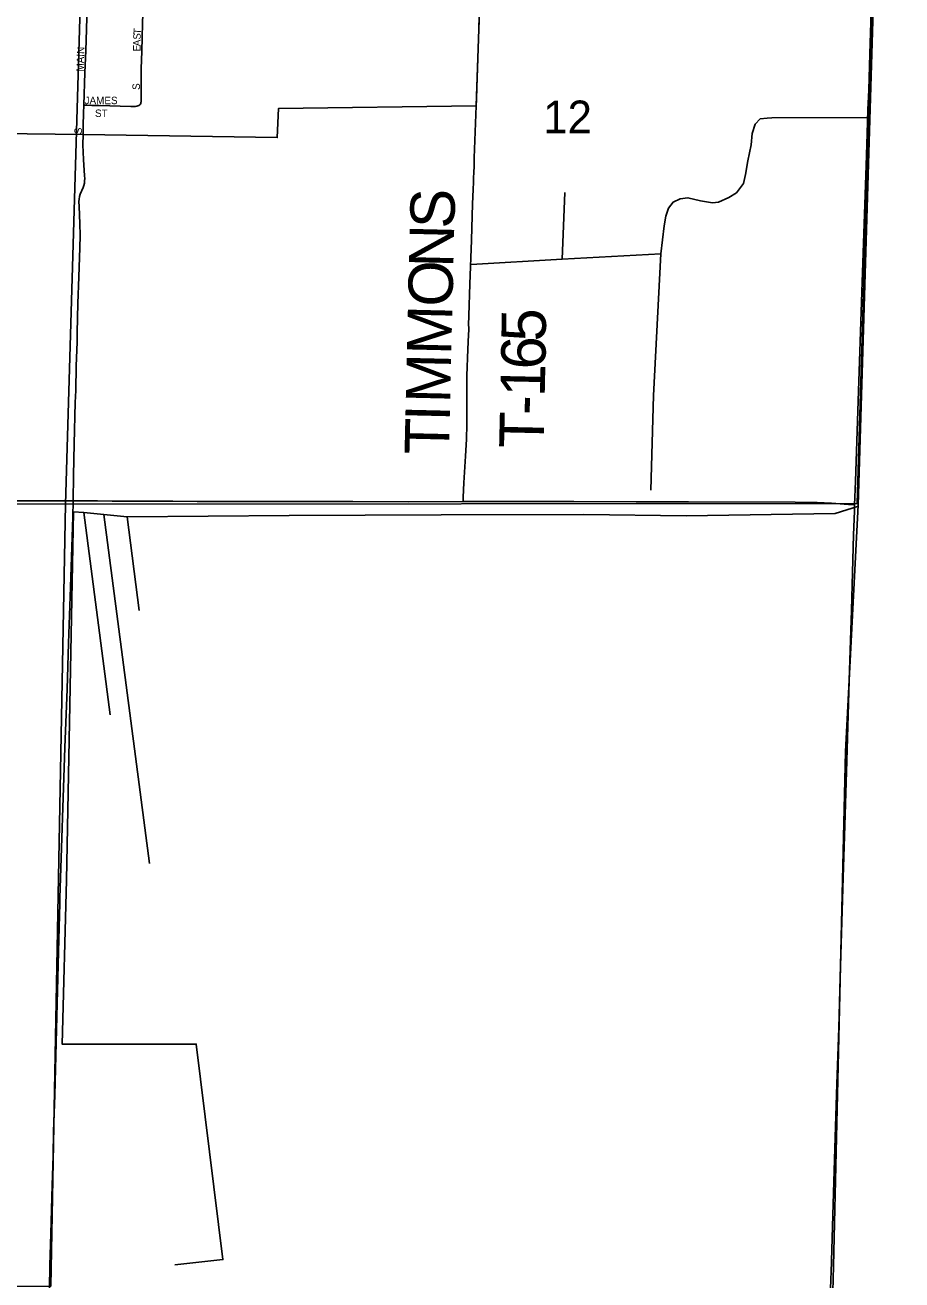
# Model space of a CAD drawing. Extents: x 1443599 to 1910620, y 1028088 to 1361369.
# Drawn here: x 1710540 to 1716462, y 1202642 to 1211112 of the extents above; entities that cross this region are included whole.
import ezdxf

# ---------------------------------------------------------------- set-up
doc = ezdxf.new("R2010")
doc.units = 0
for name, color, linetype in [('GM_X_Adjacent_County', 7, 'Continuous'), ('GM_X_City_Street', 7, 'Continuous'), ('GM_X_City_Street_Text', 7, 'Continuous'), ('GM_X_Corporation', 7, 'Continuous'), ('GM_X_County', 7, 'Continuous'), ('GM_X_Minor_River', 7, 'Continuous'), ('GM_X_Section', 7, 'Continuous'), ('GM_X_Section_Text', 7, 'Continuous'), ('GM_X_Township', 7, 'Continuous'), ('GM_X_Township_Road', 7, 'Continuous'), ('GM_X_Township_Road_Text', 7, 'Continuous'), ('GM_X_US_Route', 7, 'Continuous')]:
    doc.layers.add(name, color=color, linetype=linetype)

msp = doc.modelspace()

# ---------------------------------------------------------------- linework, layer by layer
at = {"layer": 'GM_X_Adjacent_County'}
msp.add_lwpolyline([(1718285.5, 1186686.6), (1715459.3, 1186692.7), (1715658.5, 1191058.3), (1715676.1, 1191569.6), (1715690.1, 1191982.7), (1715691.7, 1192031.3), (1715700.2, 1192279.4), (1715713.3, 1192666.5), (1715724.6, 1192999.4), (1715733.6, 1193264.1), (1715868.7, 1197244.3), (1715870.8, 1197331.2), (1715994.7, 1202563.4), (1715998.8, 1202733.7), (1716081.3, 1206208.2), (1716166.4, 1207870.8), (1716327.6, 1213223.7)], dxfattribs=at)
at = {"layer": 'GM_X_City_Street'}
for points in [[(1710936.6, 1210570.3), (1710944.6, 1210792.6), (1710950.9, 1210938.5), (1710954.8, 1211083.6), (1710956.8, 1211163.7), (1710957.7, 1211200.3)], [(1711316, 1210574.1), (1711319, 1210578.4), (1711321.2, 1210584.1), (1711322.9, 1210589.3), (1711323.8, 1210594.5), (1711324.7, 1210605.8), (1711324.4, 1210769.2), (1711324.9, 1210817.6), (1711328.5, 1210936.9), (1711331.2, 1211029.1), (1711334, 1211123.6), (1711335.6, 1211188.9)], [(1710931.6, 1210372.4), (1710932, 1210434.7), (1710934.6, 1210516.3), (1710936.6, 1210570.3)], [(1710936.6, 1210570.3), (1710955.5, 1210570.2), (1710991.4, 1210570.1), (1711007.6, 1210569.9), (1711040.3, 1210569.1), (1711254.4, 1210562), (1711287.2, 1210563), (1711295.6, 1210564.1), (1711302.3, 1210566), (1711309.5, 1210569.3), (1711316, 1210574.1)]]:
    msp.add_lwpolyline(points, dxfattribs=at)
at = {"layer": 'GM_X_Corporation'}
msp.add_lwpolyline([(1713631, 1211859.8), (1713587.7, 1210566.1), (1712252.4, 1210549.5), (1712243.5, 1210353), (1710931.6, 1210372.4), (1709610, 1210389.8), (1708978.4, 1210387.1), (1708978.9, 1210560.8), (1708553.7, 1210558.7), (1708299.9, 1210557.5), (1708306.2, 1210782.6), (1709002.5, 1211397.3)], dxfattribs=at)
at = {"layer": 'GM_X_County'}
msp.add_lwpolyline([(1716327.6, 1213223.7), (1716166.4, 1207870.8), (1716081.3, 1206208.2), (1715998.8, 1202733.7), (1715994.7, 1202563.4), (1715870.8, 1197331.2), (1715868.7, 1197244.3), (1715733.6, 1193264.1), (1715724.6, 1192999.4), (1715713.3, 1192666.5), (1715700.2, 1192279.4), (1715691.7, 1192031.3), (1715690.1, 1191982.7), (1715676.1, 1191569.6), (1715658.5, 1191058.3), (1715459.3, 1186692.7), (1715395.1, 1185244), (1715330.2, 1181501.1), (1715326.5, 1181390.2), (1715278, 1178840.2), (1715219.2, 1176095.8), (1715162.8, 1173520.5), (1715160.9, 1173451.5), (1715128.3, 1172002.3)], dxfattribs=at)
at = {"layer": 'GM_X_Minor_River'}
for points in [[(1716248.7, 1210486.9), (1715582.8, 1210485.2), (1715552, 1210484.3), (1715504.5, 1210478.4), (1715471.9, 1210442.8), (1715451.3, 1210380.6), (1715443.6, 1210302.9), (1715421.9, 1210195), (1715406.4, 1210103), (1715391.4, 1210043.1), (1715344.3, 1209979.7), (1715293.7, 1209948.4), (1715223, 1209917.5), (1715182.8, 1209912.1), (1715102.8, 1209925.4), (1715016.9, 1209946.8), (1714964.6, 1209939.6), (1714916.1, 1209916.2), (1714885.4, 1209876.6), (1714866.5, 1209822.8), (1714855.5, 1209756.8), (1714834.5, 1209566.7), (1714783.3, 1208611.3), (1714765.3, 1207972.1)], [(1714168.1, 1209531), (1714185.2, 1209981.8)], [(1714834.5, 1209566.7), (1714168.1, 1209531), (1713551.9, 1209496.6)], [(1716169.4, 1207864), (1716012.1, 1207814.3), (1715005.2, 1207800), (1714313.5, 1207808.8), (1713350.9, 1207805.8), (1712324.1, 1207801.8), (1711229, 1207792.8), (1711072.8, 1207809.3), (1710936.7, 1207821.4), (1710866.6, 1207826.5), (1710819.5, 1205339.4), (1710790.1, 1204233.3), (1711696.6, 1204233.1), (1711876.3, 1202778.8), (1711550.9, 1202743.8)], [(1710936.7, 1207821.4), (1711115.8, 1206455.4)], [(1711072.8, 1207809.3), (1711380.8, 1205452.9)], [(1711229, 1207792.8), (1711311.3, 1207160)]]:
    msp.add_lwpolyline(points, dxfattribs=at)
at = {"layer": 'GM_X_Section'}
for points in [[(1705713.9, 1213136.8), (1710968.3, 1213142.5), (1710813.9, 1207877.7), (1705537.7, 1207892.2)], [(1710968.3, 1213142.5), (1716318.7, 1213181.1), (1716159.1, 1207882.4), (1710813.9, 1207877.7)], [(1705537.7, 1207892.2), (1710813.9, 1207877.7), (1710715.3, 1202600.3), (1705408.9, 1202593.2)]]:
    msp.add_lwpolyline(points, close=True, dxfattribs=at)
at = {"layer": 'GM_X_Township'}
msp.add_lwpolyline([(1716327.6, 1213223.7), (1716166.4, 1207870.8), (1716081.3, 1206208.2), (1715998.8, 1202733.7), (1715994.7, 1202563.4), (1715870.8, 1197331.2), (1715868.7, 1197244.3), (1715733.6, 1193264.1), (1715724.6, 1192999.4), (1715713.3, 1192666.5), (1715700.2, 1192279.4), (1715691.7, 1192031.3), (1715690.1, 1191982.7), (1715676.1, 1191569.6), (1715658.5, 1191058.3), (1715459.3, 1186692.7)], dxfattribs=at)
at = {"layer": 'GM_X_Township_Road'}
for points in [[(1713587.7, 1210566.1), (1713589.5, 1210609.7), (1713592, 1210690.8), (1713605, 1211083.7), (1713612.6, 1211345.6), (1713618.6, 1211443.4), (1713624, 1211541.6), (1713627.8, 1211656.3), (1713629.9, 1211721.8), (1713631, 1211859.8)], [(1713498.3, 1207895.3), (1713499.3, 1207924.4), (1713502.5, 1208022.7), (1713514.7, 1208202.2), (1713521, 1208317), (1713523.9, 1208415.4), (1713524.3, 1208481.1), (1713524.5, 1208595.8), (1713523.7, 1208694.4), (1713523.6, 1208743.4), (1713530.7, 1208923.5), (1713535.9, 1209021.8), (1713536.1, 1209055.1), (1713536.1, 1209069.4), (1713535.8, 1209085.6), (1713536.8, 1209151.1), (1713543, 1209364.1), (1713554.5, 1209659), (1713562.3, 1209904.8), (1713566.5, 1210002.8), (1713568.2, 1210051.9), (1713569.5, 1210088.5), (1713570.3, 1210110.7), (1713572.2, 1210166), (1713573.9, 1210215.1), (1713587.7, 1210566.1)], [(1710864.9, 1207900.4), (1710867.9, 1208071.9), (1710871.1, 1208285.3), (1710879.2, 1208564.2), (1710883.1, 1208646.1), (1710886.5, 1208810.1), (1710891.5, 1208973.2), (1710893.1, 1209036.5), (1710897.6, 1209232.4), (1710903.2, 1209412.6), (1710909.8, 1209609.2), (1710911.3, 1209691.1), (1710909.6, 1209772.8), (1710904.6, 1209887.4), (1710903.8, 1209920.5), (1710904.8, 1209937.3), (1710907.8, 1209954), (1710913.4, 1209970), (1710933, 1210014.9), (1710937.9, 1210030), (1710940.9, 1210045.6), (1710942.6, 1210061.3), (1710943.2, 1210077.2), (1710942.7, 1210093.2), (1710935.6, 1210205.4), (1710931.5, 1210304), (1710931.6, 1210372.4)], [(1709546.4, 1207901.9), (1709650.1, 1207901.3), (1709880, 1207901.7), (1710093.4, 1207902.1), (1710224.6, 1207901), (1710405.3, 1207900.1), (1710864.9, 1207900.4)], [(1710775.8, 1205218.6), (1710809.1, 1206234.7), (1710823.5, 1206628.3), (1710834.6, 1206939.9), (1710847.9, 1207317.2), (1710863, 1207792.9), (1710864.9, 1207900.4)], [(1710864.9, 1207900.4), (1710897.9, 1207900.4), (1711029.1, 1207899.8), (1711127.5, 1207898.5), (1711193.2, 1207898.1), (1711275.2, 1207898), (1711373.6, 1207898.3), (1711537.8, 1207897.4), (1711702, 1207896.5), (1711965.2, 1207896.1), (1712291.8, 1207896.3), (1712490, 1207895.2), (1712752.8, 1207895.8), (1713130.3, 1207894.8), (1713498.3, 1207895.3)], [(1713498.3, 1207895.3), (1713540.9, 1207895.3), (1714246.8, 1207895.8), (1714666.7, 1207894.7), (1715020.4, 1207893.8), (1715741, 1207891.1), (1715888.7, 1207889.4), (1715986.9, 1207885.2), (1716101.3, 1207876.3), (1716142.4, 1207873.1)], [(1710705.1, 1202583.8), (1710708.6, 1202740.2), (1710714.4, 1202953.3), (1710719, 1203117.4), (1710724.3, 1203281.4), (1710729.9, 1203478.2), (1710733.4, 1203642.3), (1710740.7, 1203888.4), (1710751.9, 1204331.4), (1710765.8, 1204856.5), (1710774.7, 1205184.7), (1710775.8, 1205218.6)]]:
    msp.add_lwpolyline(points, dxfattribs=at)
at = {"layer": 'GM_X_US_Route'}
msp.add_lwpolyline([(1715980.5, 1202580.7), (1715986.2, 1202761.5), (1715986.4, 1202767.1), (1715995.6, 1203078.7), (1716012.1, 1203603.6), (1716023.3, 1203964.4), (1716034.9, 1204341.6), (1716045, 1204686), (1716065.1, 1205358.4), (1716073.3, 1205637.3), (1716089.8, 1206145.7), (1716105.4, 1206687), (1716120.8, 1207162.6), (1716135.7, 1207671), (1716141, 1207830.8), (1716142.4, 1207873.1), (1716147.7, 1208031.9), (1716164, 1208507.5), (1716193, 1209376.6), (1716219.9, 1210163.8), (1716227.4, 1210376.9), (1716232.6, 1210541.1), (1716239.6, 1210672.1), (1716245.2, 1210918.1), (1716259.7, 1211344.4)], dxfattribs=at)

# ---------------------------------------------------------------- texts
at = {"layer": 'GM_X_City_Street_Text'}
for s, rotation, p in [('T', 85.78982, (1711321.5, 1211047.2)), ('S', 87.86878, (1711320.2, 1211012.5)), ('A', 89.92532, (1711320.2, 1210969)), ('MAIN', 88.78171, (1710937.3, 1210797.6)), ('E', 89.91802, (1711320.1, 1210933.7)), ('S', 90, (1711315.7, 1210674.2)), ('JAMES', 0.00001, (1710942.3, 1210578)), ('ST', 0.00001, (1711012.7, 1210491.9)), ('S', 90, (1710924.1, 1210375))]:
    msp.add_text(s, height=50, rotation=rotation, dxfattribs=at).set_placement(p)
at = {"layer": 'GM_X_Section_Text'}
msp.add_text('12', height=221, rotation=0.00001, dxfattribs=at).set_placement((1714039.9, 1210381.3))
at = {"layer": 'GM_X_Township_Road_Text'}
for s, rotation, p in [('S', 88.26069, (1713438.4, 1209735.7)), ('N', 88.64838, (1713432.2, 1209472.4)), ('O', 88.65814, (1713426, 1209208.4)), ('M', 88.65981, (1713418.4, 1208882.9)), ('5', 89.67868, (1714057.4, 1208975.4)), ('6', 88.80305, (1714053.5, 1208785.7)), ('M', 88.65891, (1713410.8, 1208557.4)), ('1', 88.71408, (1714049.4, 1208600.4)), ('-', 88.68066, (1714046.5, 1208477.1)), ('T', 88.65851, (1713402.7, 1208209.9)), ('I', 88.66015, (1713407.9, 1208434.3)), ('T', 88.68421, (1714041.4, 1208252.7))]:
    msp.add_text(s, height=300, rotation=rotation, dxfattribs=at).set_placement(p)

doc.saveas('drawing.dxf')
